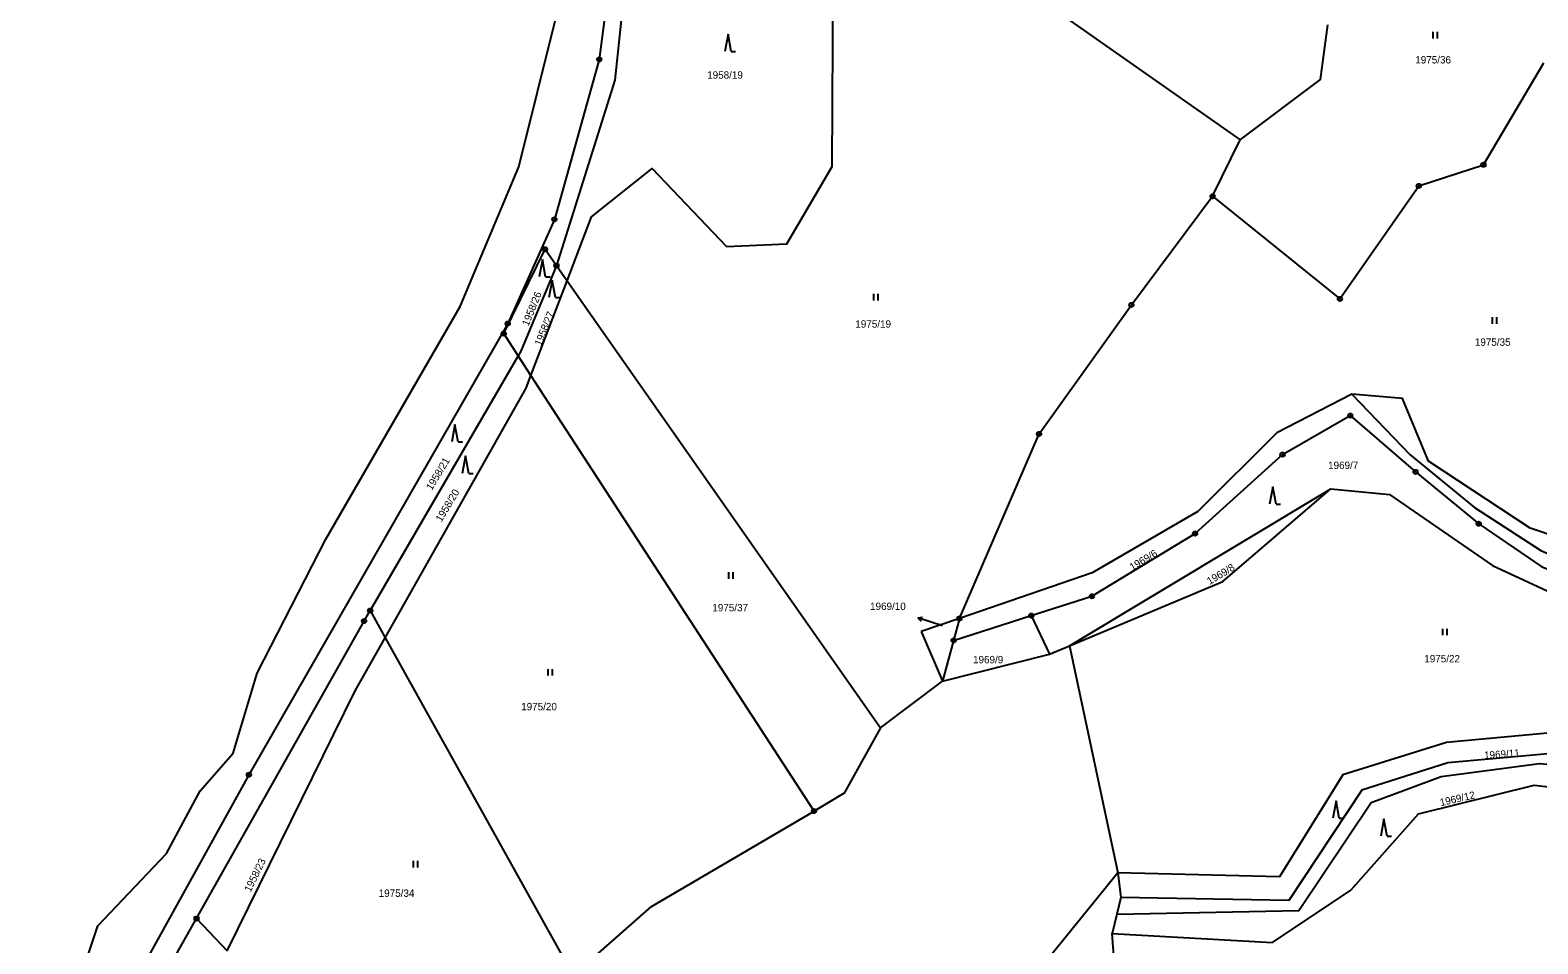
# Model space of a CAD drawing. Extents: x -504988 to -494607, y -1123820 to -1114018.
# Drawn here: x -495431.8 to -495084.8, y -1119687.1 to -1119476.6 of the extents above; entities that cross this region are included whole.
import ezdxf

# ---------------------------------------------------------------- set-up
doc = ezdxf.new("R2010")
doc.units = 0
for name, color, linetype in [('Hranice parcel', 7, 'Continuous'), ('Parcelní čísla', 7, 'Continuous'), ('Pop  PČ popisy', 7, 'Continuous'), ('Značky bodu BP', 7, 'Continuous'), ('Značky kultur', 7, 'Continuous')]:
    doc.layers.add(name, color=color, linetype=linetype)

msp = doc.modelspace()

# ---------------------------------------------------------------- linework, layer by layer
at = {"layer": 'Hranice parcel'}
for p, q in [((-495274.62, -1119416.76), (-495153.28, -1119501.86)), ((-495159.64, -1119514.88), (-495153.28, -1119501.86)), ((-495310.63, -1119530.84), (-495308.17, -1119534.35)), ((-495316.5, -1119556.17), (-495308.17, -1119534.35)), ((-495308.17, -1119534.35), (-495236.04, -1119637.35)), ((-495319.43, -1119551.66), (-495353.51, -1119610.33)), ((-495316.5, -1119556.17), (-495319.43, -1119551.66)), ((-495251.34, -1119656.48), (-495316.5, -1119556.17)), ((-495192.53, -1119618.42), (-495132.45, -1119582.28)), ((-495187.33, -1119601.61), (-495217.87, -1119612.13)), ((-495353.51, -1119610.33), (-495350.03, -1119616.58)), ((-495217.87, -1119612.13), (-495226.67, -1119615.16)), ((-495219.24, -1119617.18), (-495201.37, -1119611.47)), ((-495217.87, -1119612.13), (-495219.24, -1119617.18)), ((-495201.37, -1119611.47), (-495197.14, -1119620.35)), ((-495226.67, -1119615.16), (-495221.8, -1119626.55)), ((-495350.03, -1119616.58), (-495306.8, -1119694.33)), ((-495219.24, -1119617.18), (-495221.8, -1119626.55)), ((-495197.14, -1119620.35), (-495192.53, -1119618.42)), ((-495192.53, -1119618.42), (-495181.47, -1119670.7)), ((-495221.8, -1119626.55), (-495197.14, -1119620.35)), ((-495236.04, -1119637.35), (-495221.8, -1119626.55)), ((-495181.47, -1119670.7), (-495180.78, -1119676.38)), ((-495180.78, -1119676.38), (-495181.7, -1119680.25)), ((-495398.9, -1119690.88), (-495393.47, -1119681.23)), ((-495393.47, -1119681.23), (-495386.44, -1119688.65)), ((-495181.7, -1119680.25), (-495182.76, -1119684.72)), ((-495181.34, -1119703.57), (-495182.76, -1119684.72))]:
    msp.add_line(p, q, dxfattribs=at)
for points in [[(-495502.37, -1119925.35), (-495499.82, -1119902.49), (-495486.67, -1119862.28), (-495478.73, -1119849.26), (-495462.69, -1119824.74), (-495455.13, -1119795.17), (-495435.52, -1119764.79), (-495428.02, -1119735.14), (-495419.74, -1119693.51), (-495416.17, -1119682.9), (-495400.41, -1119666.26), (-495392.66, -1119651.8), (-495385.07, -1119643.17), (-495379.5, -1119624.75), (-495363.73, -1119593.84), (-495332.81, -1119540.25), (-495319.32, -1119508.12), (-495310.78, -1119473.89), (-495310.44, -1119449.99), (-495302.12, -1119383.75), (-495287.57, -1119351.64), (-495268.71, -1119325.99), (-495245.1, -1119306.59)], [(-495267.47, -1119344.82), (-495275.82, -1119356.57), (-495280.87, -1119366.55), (-495287.22, -1119379.1), (-495300.78, -1119483.38), (-495311.12, -1119520.23), (-495321.86, -1119544.23), (-495381.43, -1119648.11), (-495404.48, -1119689.75)], [(-495288.67, -1119407.03), (-495297.2, -1119488.17), (-495310.63, -1119530.84)], [(-495308.17, -1119534.35), (-495302.55, -1119519.63), (-495288.58, -1119508.49), (-495271.51, -1119526.43), (-495257.63, -1119525.85), (-495247.17, -1119508.01), (-495246.84, -1119450.72), (-495279.28, -1119433.64), (-495274.62, -1119416.76)], [(-495153.28, -1119501.86), (-495134.77, -1119488), (-495133.07, -1119475.39)], [(-495159.64, -1119514.88), (-495130.33, -1119538.53), (-495112.17, -1119512.51), (-495097.29, -1119507.65), (-495083.39, -1119484.17)], [(-495217.87, -1119612.13), (-495199.56, -1119569.64), (-495178.33, -1119539.91), (-495159.64, -1119514.88)], [(-495319.43, -1119551.66), (-495322.76, -1119546.53), (-495313.27, -1119527.08), (-495310.63, -1119530.84)], [(-495310.63, -1119530.84), (-495318.8, -1119550.58), (-495319.43, -1119551.66)], [(-495350.03, -1119616.58), (-495317.62, -1119559.09), (-495316.5, -1119556.17)], [(-495127.57, -1119560.49), (-495144.87, -1119569.34), (-495163.05, -1119587.5), (-495187.33, -1119601.61)], [(-495038.51, -1119574.72), (-495053.32, -1119602.54), (-495086.57, -1119591.36), (-495109.96, -1119575.92), (-495115.92, -1119561.5), (-495127.57, -1119560.49)], [(-495127.57, -1119560.49), (-495114.15, -1119574.44), (-495099.33, -1119586.57), (-495084.05, -1119596.44), (-495066.31, -1119604.05), (-495045.96, -1119605.86)], [(-495201.37, -1119611.47), (-495187.41, -1119607.02), (-495163.65, -1119592.59), (-495143.54, -1119574.38), (-495127.95, -1119565.42), (-495112.9, -1119578.36), (-495098.39, -1119590.3), (-495083.87, -1119600.26), (-495065.05, -1119607.22), (-495047.2, -1119609.61)], [(-495192.53, -1119618.42), (-495157.27, -1119603.64), (-495132.45, -1119582.28)], [(-495132.45, -1119582.28), (-495118.88, -1119583.56), (-495095.22, -1119599.95), (-495063.93, -1119614.43), (-495031.55, -1119610.2), (-495017.75, -1119617.5), (-495028.66, -1119644.99)], [(-495393.47, -1119681.23), (-495354.91, -1119612.73), (-495353.51, -1119610.33)], [(-495386.44, -1119688.65), (-495356.94, -1119628.83), (-495350.03, -1119616.58)], [(-495236.04, -1119637.35), (-495244.39, -1119652.39), (-495251.34, -1119656.48)], [(-495028.66, -1119644.99), (-495038.23, -1119641.86), (-495079.26, -1119638.23), (-495105.83, -1119640.69), (-495129.67, -1119648.13), (-495144.22, -1119671.66), (-495181.47, -1119670.7)], [(-495028.66, -1119644.99), (-495030.71, -1119649.8), (-495062.85, -1119644.22), (-495079.85, -1119643.08), (-495105.49, -1119645.37), (-495125.27, -1119651.66), (-495142.11, -1119677.12), (-495180.78, -1119676.38)], [(-495181.7, -1119680.25), (-495139.78, -1119679.38), (-495123.12, -1119654.5), (-495106.99, -1119648.53), (-495084.41, -1119645.54), (-495060.75, -1119647.53), (-495040.32, -1119651.51), (-495030.11, -1119655.49), (-495030.34, -1119662.21)], [(-495182.76, -1119684.72), (-495145.81, -1119686.75), (-495127.78, -1119674.74), (-495112.24, -1119657.16), (-495085.66, -1119650.49), (-495042.21, -1119655.48), (-495030.34, -1119662.21)], [(-495306.8, -1119694.33), (-495288.75, -1119678.46), (-495251.34, -1119656.48)], [(-495181.47, -1119670.7), (-495196.57, -1119689.33), (-495199.25, -1119709.02), (-495226.8, -1119726.25), (-495218.86, -1119733.18), (-495189.58, -1119722.75)]]:
    msp.add_lwpolyline(points, dxfattribs=at)
at = {"layer": 'Pop  PČ popisy'}
for p, q in [((-495227.49, -1119611.98), (-495226.39, -1119611.82)), ((-495224.64, -1119612.91), (-495227.49, -1119611.98)), ((-495227.49, -1119611.98), (-495226.7, -1119612.77)), ((-495221.79, -1119613.84), (-495224.64, -1119612.91))]:
    msp.add_line(p, q, dxfattribs=at)
at = {"layer": 'Značky bodu BP'}
for centre, radius in [((-495300.78, -1119483.38), 0.5), ((-495300.78, -1119483.38), 0.0303), ((-495097.29, -1119507.65), 0.5), ((-495097.29, -1119507.65), 0.0303), ((-495159.64, -1119514.88), 0.5), ((-495159.64, -1119514.88), 0.0303), ((-495112.17, -1119512.51), 0.5), ((-495112.17, -1119512.51), 0.0303), ((-495311.12, -1119520.23), 0.5), ((-495311.12, -1119520.23), 0.0303), ((-495313.27, -1119527.08), 0.5), ((-495313.27, -1119527.08), 0.0303), ((-495310.63, -1119530.84), 0.5), ((-495310.63, -1119530.84), 0.0303), ((-495130.33, -1119538.53), 0.5), ((-495130.33, -1119538.53), 0.0303), ((-495178.33, -1119539.91), 0.5), ((-495178.33, -1119539.91), 0.0303), ((-495322.76, -1119546.53), 0.5), ((-495321.86, -1119544.23), 0.5), ((-495321.86, -1119544.23), 0.0303), ((-495322.76, -1119546.53), 0.0303), ((-495127.95, -1119565.42), 0.5), ((-495127.95, -1119565.42), 0.0303), ((-495199.56, -1119569.64), 0.5), ((-495199.56, -1119569.64), 0.0303), ((-495143.54, -1119574.38), 0.5), ((-495143.54, -1119574.38), 0.0303), ((-495112.9, -1119578.36), 0.5), ((-495112.9, -1119578.36), 0.0303), ((-495098.39, -1119590.3), 0.5), ((-495098.39, -1119590.3), 0.0303), ((-495163.65, -1119592.59), 0.5), ((-495163.65, -1119592.59), 0.0303), ((-495187.41, -1119607.02), 0.5), ((-495187.41, -1119607.02), 0.0303), ((-495353.51, -1119610.33), 0.5), ((-495353.51, -1119610.33), 0.0303), ((-495217.87, -1119612.13), 0.5), ((-495217.87, -1119612.13), 0.0303), ((-495201.37, -1119611.47), 0.5), ((-495201.37, -1119611.47), 0.0303), ((-495354.91, -1119612.73), 0.5), ((-495354.91, -1119612.73), 0.0303), ((-495219.24, -1119617.18), 0.5), ((-495219.24, -1119617.18), 0.0303), ((-495381.43, -1119648.11), 0.5), ((-495381.43, -1119648.11), 0.0303), ((-495251.34, -1119656.48), 0.5), ((-495251.34, -1119656.48), 0.0303), ((-495393.47, -1119681.23), 0.5), ((-495393.47, -1119681.23), 0.0303)]:
    msp.add_circle(centre, radius, dxfattribs=at)
at = {"layer": 'Značky kultur'}
for p, q in [((-495271.15, -1119477.56), (-495271.9, -1119481.56)), ((-495270.4, -1119481.56), (-495271.15, -1119477.56)), ((-495108.89, -1119478.55), (-495108.89, -1119477.05)), ((-495107.89, -1119478.55), (-495107.89, -1119477.05)), ((-495270.4, -1119481.56), (-495269.4, -1119481.56)), ((-495313.87, -1119529.42), (-495314.62, -1119533.42)), ((-495313.12, -1119533.42), (-495313.87, -1119529.42)), ((-495313.12, -1119533.42), (-495312.12, -1119533.42)), ((-495311.62, -1119534.18), (-495312.37, -1119538.18)), ((-495310.87, -1119538.18), (-495311.62, -1119534.18)), ((-495310.87, -1119538.18), (-495309.87, -1119538.18)), ((-495237.56, -1119538.9), (-495237.56, -1119537.4)), ((-495236.56, -1119538.9), (-495236.56, -1119537.4)), ((-495095.18, -1119544.27), (-495095.18, -1119542.77)), ((-495094.18, -1119544.27), (-495094.18, -1119542.77)), ((-495334, -1119567.44), (-495334.75, -1119571.44)), ((-495333.25, -1119571.44), (-495334, -1119567.44)), ((-495333.25, -1119571.44), (-495332.25, -1119571.44)), ((-495331.58, -1119574.71), (-495332.33, -1119578.71)), ((-495330.83, -1119578.71), (-495331.58, -1119574.71)), ((-495330.83, -1119578.71), (-495329.83, -1119578.71)), ((-495145.77, -1119581.79), (-495146.52, -1119585.79)), ((-495145.02, -1119585.79), (-495145.77, -1119581.79)), ((-495145.02, -1119585.79), (-495144.02, -1119585.79)), ((-495270.94, -1119603), (-495270.94, -1119601.5)), ((-495269.94, -1119603), (-495269.94, -1119601.5)), ((-495106.62, -1119615.99), (-495106.62, -1119614.49)), ((-495105.62, -1119615.99), (-495105.62, -1119614.49)), ((-495312.53, -1119625.28), (-495312.53, -1119623.78)), ((-495311.53, -1119625.28), (-495311.53, -1119623.78)), ((-495131.22, -1119654.1), (-495131.97, -1119658.1)), ((-495130.47, -1119658.1), (-495131.22, -1119654.1)), ((-495130.47, -1119658.1), (-495129.47, -1119658.1)), ((-495120.19, -1119658.29), (-495120.94, -1119662.29)), ((-495119.44, -1119662.29), (-495120.19, -1119658.29)), ((-495119.44, -1119662.29), (-495118.44, -1119662.29)), ((-495343.55, -1119669.47), (-495343.55, -1119667.97)), ((-495342.55, -1119669.47), (-495342.55, -1119667.97))]:
    msp.add_line(p, q, dxfattribs=at)

# ---------------------------------------------------------------- texts
at = {"layer": 'Parcelní čísla'}
for s, p in [('1975/36', (-495112.98, -1119484.31)), ('1958/19', (-495275.95, -1119487.81)), ('1975/19', (-495241.85, -1119545.15)), ('1975/35', (-495099.27, -1119549.33)), ('1969/7', (-495133.05, -1119577.71)), ('1975/37', (-495274.76, -1119610.49)), ('1969/10', (-495238.46, -1119610.17)), ('1969/9', (-495214.76, -1119622.45)), ('1975/22', (-495110.91, -1119622.24)), ('1975/20', (-495318.75, -1119633.27)), ('1975/34', (-495351.54, -1119676.24))]:
    msp.add_text(s, height=1.7, dxfattribs=at).set_placement(p)
for s, rotation, p in [('1958/26', 68, (-495317.07, -1119544.91)), ('1958/27', 68, (-495314.18, -1119549.49)), ('1958/21', 59, (-495339.32, -1119582.76)), ('1958/20', 59, (-495337.11, -1119590.04)), ('1969/6', 31, (-495178.11, -1119601.19)), ('1969/8', 31, (-495160.3, -1119604.43)), ('1969/11', 4, (-495097.09, -1119644.5)), ('1969/12', 13, (-495107.11, -1119655.38)), ('1958/23', 64, (-495381.05, -1119675.29))]:
    msp.add_text(s, height=1.7, rotation=rotation, dxfattribs=at).set_placement(p)

doc.saveas('drawing.dxf')
